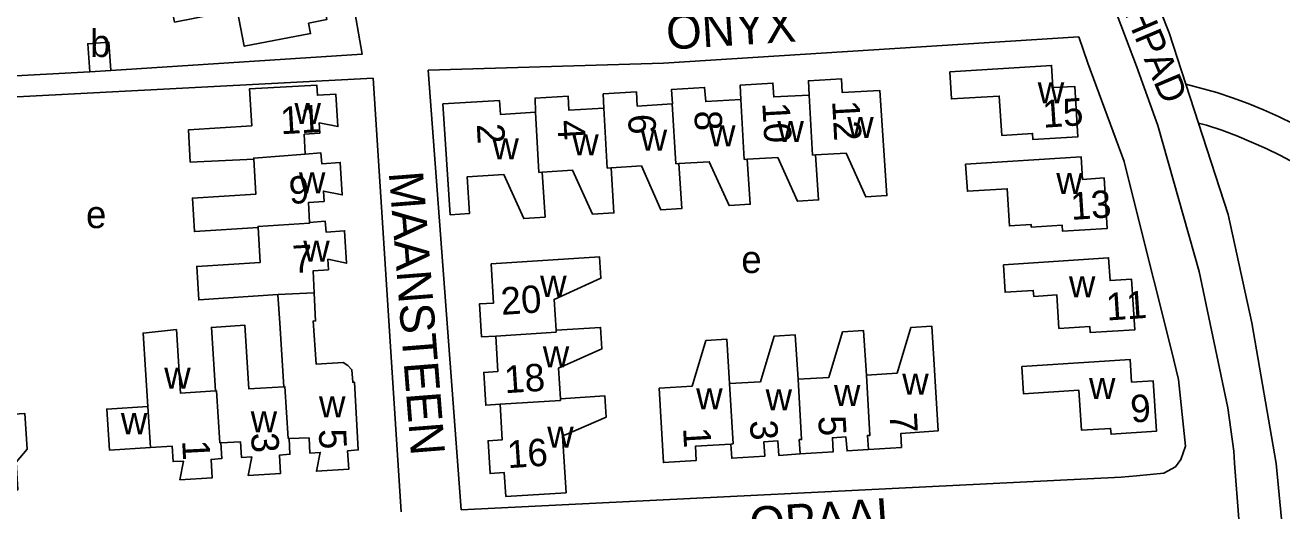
# Model space of a CAD drawing. Extents: x 159441 to 162086, y 388175 to 389787.
# Drawn here: x 160537.7 to 160721.2, y 388434.6 to 388505.6 of the extents above; entities that cross this region are included whole.
import ezdxf

# ---------------------------------------------------------------- set-up
doc = ezdxf.new("R2010")
doc.units = 0
for name, color, linetype in [('BLT_Basislijn', 7, 'Continuous'), ('BLT_Bebouwing', 7, 'Continuous'), ('BLT_Centroide', 7, 'Continuous'), ('BLT_Huisnummer', 7, 'Continuous'), ('BLT_Huisnummer_ tussenligend', 7, 'Continuous'), ('BLT_Onderverdeling_panden', 7, 'Continuous'), ('BLT_Straatnaam', 7, 'Continuous'), ('BLT_Straatnaam_verkleind', 7, 'Continuous')]:
    doc.layers.add(name, color=color, linetype=linetype)

msp = doc.modelspace()

# ---------------------------------------------------------------- linework, layer by layer
at = {"layer": 'BLT_Basislijn'}
for p, q in [((160700, 388499.55), (160697.17, 388507.02)), ((160691.55, 388503.84), (160630.92, 388500)), ((160692.9, 388500), (160691.55, 388503.84)), ((160630.92, 388500), (160596.55, 388498.96)), ((160698.18, 388485.63), (160692.9, 388500)), ((160534.52, 388498.04), (160547.15, 388498.75)), ((160596.55, 388498.96), (160601.4, 388434.79)), ((160534.68, 388495.01), (160588.55, 388497.82)), ((160588.55, 388497.82), (160592.6, 388434.47)), ((160711.7, 388495.71), (160707.21, 388496.93)), ((160707.21, 388496.93), (160709.06, 388491.23)), ((160710.21, 388490.93), (160709.06, 388491.23)), ((160700, 388478.4), (160698.18, 388485.63)), ((160714.31, 388441.59), (160714.91, 388433.43)), ((160601.4, 388434.79), (160697.74, 388439.56)), ((160697.74, 388439.56), (160700, 388439.77))]:
    msp.add_line(p, q, dxfattribs=at)
for points in [[(160550.23, 388498.95), (160586.9, 388501.3), (160574.51, 388572.47), (160573.51, 388579), (160573.25, 388579.27), (160503.31, 388565.34), (160513.84, 388511.63), (160515.02, 388504.95), (160515.36, 388500), (160515.55, 388496.72)], [(160700, 388516.49), (160704.78, 388504.42), (160707.21, 388496.93)], [(160700, 388499.55), (160703.1, 388490.92), (160709.16, 388469.56), (160713.3, 388449.67), (160714.18, 388443.36), (160714.31, 388441.59)], [(160711.7, 388495.71), (160714, 388494.94), (160716.28, 388494.11), (160718.53, 388493.19), (160720.74, 388492.21), (160722.93, 388491.15), (160725.08, 388490.02), (160727.18, 388488.82), (160729.2, 388487.58)], [(160709.06, 388491.23), (160713.37, 388477.93), (160716.81, 388462.1), (160720.38, 388441.53)], [(160710.21, 388490.93), (160712.43, 388490.2), (160714.63, 388489.38), (160716.79, 388488.49), (160718.93, 388487.53), (160721.03, 388486.5), (160723.1, 388485.4), (160725.13, 388484.22), (160726.52, 388483.36)], [(160700, 388439.77), (160703.97, 388440.15), (160705.66, 388441.07), (160706.46, 388442.11), (160707.14, 388444.1), (160706.14, 388453.8), (160705.12, 388458.07), (160700, 388478.4)], [(160720.38, 388441.53), (160721.16, 388433.4), (160722.05, 388420.9)]]:
    msp.add_lwpolyline(points, dxfattribs=at)
at = {"layer": 'BLT_Bebouwing'}
for p, q in [((160632.21, 388494.08), (160632.23, 388494.08)), ((160574.9, 388462.05), (160574.62, 388466.21)), ((160575.49, 388452.76), (160574.9, 388462.05))]:
    msp.add_line(p, q, dxfattribs=at)
for points in [[(160575.22, 388513.71), (160575.77, 388510.86), (160578.04, 388511.31), (160578.33, 388509.8), (160580.83, 388511.02), (160581.74, 388506.37), (160579.1, 388505.83), (160579.39, 388504.33), (160569.71, 388502.48), (160568.67, 388507.79), (160559.53, 388506.01), (160558.6, 388510.82), (160567.73, 388512.59)], [(160550.23, 388498.95), (160549.95, 388503.06), (160546.85, 388502.83), (160547.15, 388498.75)], [(160547.15, 388498.75), (160550.23, 388498.95)], [(160672.72, 388498.75), (160687.59, 388499.68), (160687.79, 388496.43), (160690.97, 388496.62), (160691.43, 388489.25), (160684.87, 388488.85), (160684.81, 388489.74), (160680.32, 388489.45), (160679.95, 388495.21), (160672.96, 388494.78), (160672.72, 388498.75)], [(160571.09, 388485.98), (160561.81, 388485.55), (160561.57, 388490.29), (160570.79, 388490.87), (160570.45, 388496.25), (160580.32, 388496.77), (160580.4, 388495.32), (160583.06, 388495.48), (160583.38, 388490.74), (160580.64, 388491.29), (160580.73, 388489.78), (160578.46, 388489.62), (160578.62, 388486.7)], [(160632.23, 388494.08), (160632.09, 388496.18), (160636.93, 388496.46), (160637.08, 388494.39), (160642.21, 388494.7)], [(160642.21, 388494.7), (160642.1, 388496.79), (160646.91, 388497.1), (160647.03, 388495.07), (160652.19, 388495.34)], [(160652.19, 388495.34), (160652.09, 388497.43), (160656.89, 388497.74), (160657.03, 388495.71), (160662.51, 388496.01), (160663.54, 388480.66), (160660.45, 388480.47), (160657.57, 388486.88), (160653.14, 388486.6)], [(160598.7, 388494.05), (160606.96, 388494.55), (160607.13, 388492.49), (160612.24, 388492.84)], [(160612.24, 388492.84), (160612.16, 388494.9), (160616.99, 388495.2), (160617.1, 388493.12), (160622.23, 388493.45)], [(160622.23, 388493.45), (160622.12, 388495.52), (160626.96, 388495.84), (160627.09, 388493.75), (160632.21, 388494.08)], [(160613.2, 388484.09), (160613.62, 388477.52), (160610.52, 388477.32), (160607.61, 388483.73), (160602.23, 388483.4), (160602.6, 388478.07), (160599.75, 388477.88), (160598.7, 388494.05)], [(160578.62, 388486.7), (160580.9, 388486.9), (160581.02, 388485.32), (160583.71, 388485.51), (160584.01, 388480.77), (160581.27, 388481.32), (160581.37, 388479.81), (160579.11, 388479.66), (160579.24, 388476.76)], [(160571.72, 388476.01), (160562.44, 388475.42), (160562.14, 388480.31), (160571.41, 388480.89), (160571.09, 388485.98)], [(160633.17, 388485.34), (160633.59, 388478.78), (160630.54, 388478.58), (160627.7, 388485), (160623.26, 388484.72)], [(160643.16, 388485.97), (160643.58, 388479.41), (160640.5, 388479.21), (160637.6, 388485.62), (160633.17, 388485.34)], [(160653.14, 388486.6), (160653.56, 388480.03), (160650.47, 388479.84), (160647.6, 388486.25), (160643.16, 388485.97)], [(160675.04, 388485.28), (160691.89, 388486.33), (160692.09, 388483.04), (160695.25, 388483.24), (160695.71, 388475.88), (160689.17, 388475.48), (160689.12, 388476.36), (160684.62, 388476.08), (160684.6, 388476.45), (160681.44, 388476.25), (160681.11, 388481.67), (160675.29, 388481.29), (160675.04, 388485.28)], [(160623.26, 388484.72), (160623.68, 388478.15), (160620.54, 388477.96), (160617.64, 388484.36), (160613.2, 388484.09)], [(160574.62, 388466.21), (160563.07, 388465.43), (160562.77, 388470.32), (160572.04, 388470.9), (160571.72, 388476.01)], [(160579.24, 388476.76), (160581.52, 388476.91), (160581.65, 388475.35), (160584.35, 388475.54), (160584.65, 388470.79), (160581.91, 388471.38), (160582, 388469.83), (160579.75, 388469.67), (160579.9, 388466.47)], [(160605.74, 388470.68), (160606.12, 388464.96), (160604.05, 388464.85), (160604.35, 388460.02), (160606.42, 388460.16)], [(160615.23, 388461.02), (160614.95, 388465.51), (160621.78, 388468.59), (160621.58, 388471.72), (160605.74, 388470.68)], [(160579.9, 388466.47), (160580.1, 388462.35), (160579.79, 388462.36), (160580.19, 388456.07), (160584.14, 388456.32), (160584.84, 388455.85), (160585.43, 388455.24), (160585.55, 388453.4), (160585.78, 388453.41), (160586.36, 388443.54), (160584.8, 388443.42), (160584.99, 388440.74), (160580.24, 388440.42), (160580.8, 388443.16), (160579.29, 388443.08), (160579.17, 388445.29), (160576.24, 388445.22)], [(160565.5, 388452.14), (160564.92, 388461.42), (160569.81, 388461.73), (160570.39, 388452.44), (160575.49, 388452.76)], [(160615.88, 388451), (160615.6, 388455.49), (160621.93, 388458.3), (160621.74, 388461.43), (160615.23, 388461.02)], [(160660.55, 388454.47), (160665.04, 388454.76), (160667.04, 388461.4), (160670.12, 388461.59), (160671.03, 388446.33), (160665.59, 388445.94), (160665.67, 388443.89), (160660.87, 388443.59)], [(160555.62, 388449.89), (160554.93, 388460.6), (160559.81, 388461.1), (160560.4, 388451.81), (160565.5, 388452.14)], [(160606.42, 388460.16), (160606.71, 388454.97), (160604.67, 388454.86), (160604.97, 388450.05), (160607.08, 388450.19)], [(160630.29, 388452.56), (160635.11, 388452.86), (160637.11, 388459.5), (160640.17, 388459.69), (160640.58, 388453.21)], [(160640.58, 388453.21), (160645.07, 388453.49), (160647.07, 388460.13), (160650.16, 388460.33), (160650.57, 388453.84)], [(160650.57, 388453.84), (160655.06, 388454.12), (160657.06, 388460.76), (160660.14, 388460.96), (160660.55, 388454.47)], [(160640.76, 388444.38), (160635.58, 388444.07), (160635.69, 388441.97), (160630.91, 388441.68), (160630.29, 388452.56)], [(160607.08, 388450.19), (160607.36, 388444.98), (160605.31, 388444.88), (160605.6, 388440.08), (160607.68, 388440.21), (160607.88, 388436.74), (160616.69, 388437.27), (160616.18, 388445.57), (160616.7, 388445.8), (160622.56, 388448.32), (160622.37, 388451.41), (160615.88, 388451)], [(160533.46, 388448.6), (160537.65, 388448.87), (160537.99, 388443.64), (160536.38, 388441.75), (160536.64, 388437.68), (160523.95, 388436.86), (160523.87, 388437.84), (160523.01, 388438.64), (160522.85, 388441.13), (160523.61, 388441.96), (160523.55, 388442.99), (160525.81, 388443.16), (160525.56, 388447.77)], [(160556, 388443.9), (160550.01, 388443.51), (160549.62, 388449.5), (160555.62, 388449.89)], [(160576.24, 388445.22), (160576.37, 388442.9), (160574.86, 388442.77), (160575.01, 388440.11), (160570.27, 388439.8), (160570.79, 388442.51), (160569.3, 388442.43), (160569.15, 388444.72), (160566.29, 388444.58)], [(160650.88, 388442.95), (160647.74, 388442.74), (160647.62, 388444.84), (160645.55, 388444.71), (160645.72, 388442.62), (160640.88, 388442.31), (160640.76, 388444.38)], [(160660.87, 388443.59), (160657.73, 388443.39), (160657.56, 388445.43), (160655.59, 388445.3), (160655.71, 388443.27), (160650.88, 388442.95)], [(160566.29, 388444.58), (160566.42, 388442.26), (160564.86, 388442.15), (160565.04, 388439.47), (160560.3, 388439.17), (160560.81, 388441.9), (160559.31, 388441.83), (160559.17, 388444.1), (160556, 388443.9)]]:
    msp.add_lwpolyline(points, dxfattribs=at)
for points in [[(160680.55, 388470.55), (160695.91, 388471.58), (160696.12, 388468.26), (160699.26, 388468.46), (160699.76, 388461.08), (160693.21, 388460.68), (160693.15, 388461.56), (160688.67, 388461.28), (160688.36, 388466.16), (160684.98, 388465.94), (160684.92, 388466.82), (160680.8, 388466.56)], [(160683.22, 388455.73), (160699.07, 388456.71), (160699.28, 388453.43), (160702.41, 388453.62), (160702.9, 388446.25), (160696.27, 388445.81), (160696.21, 388446.68), (160691.97, 388446.4), (160691.58, 388452.24), (160683.49, 388451.71)]]:
    msp.add_lwpolyline(points, close=True, dxfattribs=at)
at = {"layer": 'BLT_Onderverdeling_panden'}
for p, q in [((160642.21, 388494.7), (160642.69, 388485.94)), ((160652.19, 388495.34), (160652.67, 388486.57)), ((160612.24, 388492.84), (160612.74, 388484.05)), ((160622.23, 388493.45), (160622.72, 388484.68)), ((160632.21, 388494.08), (160632.7, 388485.31)), ((160632.7, 388485.31), (160633.17, 388485.34)), ((160642.69, 388485.94), (160643.16, 388485.97)), ((160652.67, 388486.57), (160653.14, 388486.6)), ((160612.74, 388484.05), (160613.2, 388484.09)), ((160622.72, 388484.68), (160623.26, 388484.72)), ((160579.9, 388466.47), (160574.62, 388466.21)), ((160606.42, 388460.16), (160615.25, 388460.74)), ((160615.25, 388460.74), (160615.23, 388461.02)), ((160641.09, 388444.4), (160640.58, 388453.21)), ((160607.08, 388450.19), (160615.89, 388450.77)), ((160615.89, 388450.77), (160615.88, 388451)), ((160555.62, 388449.89), (160556, 388443.9)), ((160640.76, 388444.38), (160641.09, 388444.4))]:
    msp.add_line(p, q, dxfattribs=at)
for points in [[(160571.09, 388485.98), (160571.08, 388486.14), (160578.62, 388486.7)], [(160579.24, 388476.76), (160579.25, 388476.65), (160571.71, 388476.17), (160571.72, 388476.01)], [(160650.88, 388442.95), (160650.75, 388445.03), (160651.08, 388445.04), (160650.57, 388453.84)], [(160660.87, 388443.59), (160660.69, 388445.64), (160661.06, 388445.66), (160660.55, 388454.47)], [(160565.5, 388452.14), (160565.66, 388452.15), (160566.14, 388444.57), (160566.29, 388444.58)], [(160575.49, 388452.76), (160575.64, 388452.77), (160576.13, 388445.22), (160576.24, 388445.22)]]:
    msp.add_lwpolyline(points, dxfattribs=at)

# ---------------------------------------------------------------- texts
at = {"layer": 'BLT_Centroide'}
for s, p in [('b', (160547.2, 388500.91)), ('w', (160685.57, 388494.12)), ('w', (160577.04, 388491.12)), ('w', (160637.57, 388487.84)), ('w', (160647.55, 388488.47)), ('w', (160657.75, 388489.09)), ('w', (160605.93, 388485.94)), ('w', (160617.6, 388486.56)), ('w', (160627.59, 388487.22)), ('w', (160577.69, 388481)), ('w', (160688.27, 388480.91)), ('e', (160546.6, 388475.92)), ('w', (160578.32, 388471.03)), ('e', (160642.28, 388469.36)), ('w', (160612.91, 388465.88)), ('w', (160690.12, 388465.83)), ('w', (160613.3, 388455.59)), ('w', (160558.02, 388452.47)), ('w', (160665.78, 388451.59)), ('w', (160693.05, 388450.98)), ('w', (160635.69, 388449.44)), ('w', (160645.83, 388449.31)), ('w', (160655.81, 388449.94)), ('w', (160580.62, 388448.27)), ('w', (160551.69, 388445.83)), ('w', (160570.64, 388446.11)), ('w', (160613.94, 388443.86))]:
    msp.add_text(s, height=4, dxfattribs=at).set_placement(p)
at = {"layer": 'BLT_Huisnummer'}
for s, rotation, p in [('15', 3.7958, (160686.39, 388490.57)), ('11', 3.2685, (160575.08, 388489.62)), ('6', 273.1573, (160625.72, 388492.48)), ('12', 273.1573, (160655.54, 388494.48)), ('2', 273.1573, (160603.65, 388491.1)), ('7', 3.2685, (160576.84, 388469.35)), ('20', 3.7699, (160607.28, 388463.24)), ('9', 3.7958, (160699.23, 388447.51)), ('7', 273.3553, (160663.91, 388448.87)), ('5', 273.0442, (160580.57, 388446.51)), ('16', 3.7699, (160608.2, 388440.86)), ('1', 273.3553, (160633.77, 388446.72)), ('1', 273.0442, (160560.63, 388444.9))]:
    msp.add_text(s, height=4, rotation=rotation, dxfattribs=at).set_placement(p)
at = {"layer": 'BLT_Huisnummer_ tussenligend'}
for s, rotation, p in [('8', 273.1573, (160635.4, 388493)), ('10', 273.1573, (160645.34, 388494.18)), ('4', 273.1573, (160615.42, 388491.64)), ('9', 3.2685, (160576.32, 388479.44)), ('13', 3.7958, (160690.49, 388477.11)), ('11', 3.7958, (160695.67, 388462.42)), ('18', 3.7699, (160607.79, 388451.8)), ('3', 273.3553, (160643.52, 388447.8)), ('5', 273.3553, (160653.5, 388448.43)), ('3', 273.0442, (160570.69, 388445.98))]:
    msp.add_text(s, height=4, rotation=rotation, dxfattribs=at).set_placement(p)
at = {"layer": 'BLT_Straatnaam'}
for s, rotation, p in [('ONYX', 3.6613, (160631.47, 388501.97)), ('MAANSTEEN', 274.4997, (160590.8, 388484.05)), ('OPAAL', 3.863, (160643.65, 388430.17))]:
    msp.add_text(s, height=5, rotation=rotation, dxfattribs=at).set_placement(p)
at = {"layer": 'BLT_Straatnaam_verkleind'}
msp.add_text('BLIXEMBOSCHPAD', height=4, rotation=292.9481, dxfattribs=at).set_placement((160684.57, 388539.48))

doc.saveas('drawing.dxf')
